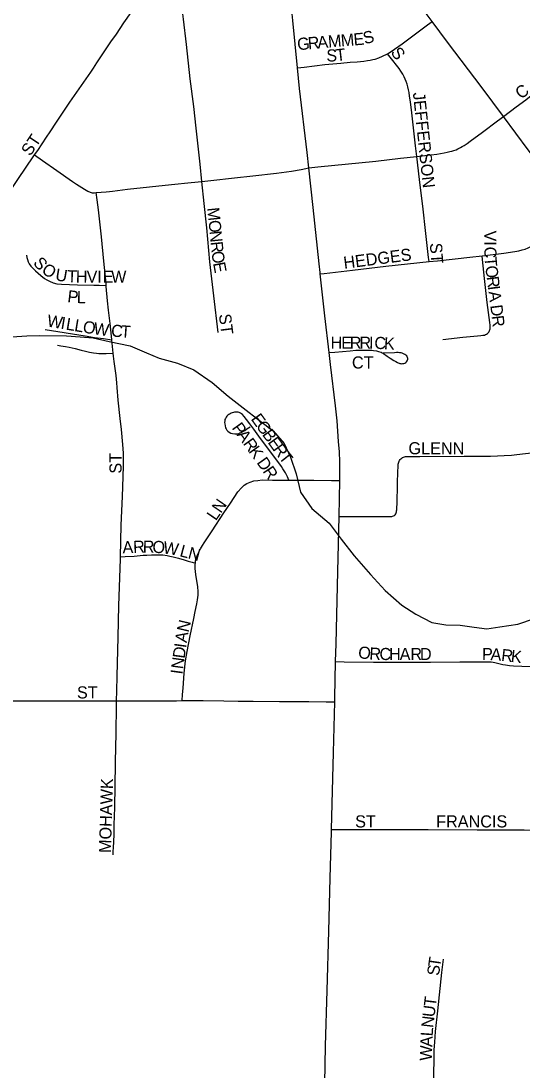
# Model space of a CAD drawing. Extents: x 0 to 34, y 0 to 22.
# Drawn here: x 5.7399 to 5.9357, y 17.9272 to 18.3375 of the extents above; entities that cross this region are included whole.
import ezdxf

# ---------------------------------------------------------------- set-up
doc = ezdxf.new("R2010")
doc.units = 0
for name, color, linetype in [('GM_X_City_Street', 7, 'Continuous'), ('GM_X_City_Street_Text', 7, 'Continuous'), ('GM_X_Minor_River', 7, 'Continuous'), ('GM_X_State_Route', 7, 'Continuous')]:
    doc.layers.add(name, color=color, linetype=linetype)

msp = doc.modelspace()

# ---------------------------------------------------------------- linework, layer by layer
at = {"layer": 'GM_X_City_Street'}
for points in [[(5.74519, 18.28517), (5.74643, 18.28699), (5.74982, 18.29213), (5.75122, 18.29417), (5.75378, 18.29805), (5.75633, 18.30193), (5.75895, 18.30576), (5.76723, 18.31759), (5.76824, 18.31913), (5.76956, 18.32118), (5.77505, 18.32939), (5.77718, 18.33243), (5.78008, 18.33682), (5.78291, 18.34089), (5.78994, 18.35113), (5.7936, 18.35652), (5.79986, 18.366)], [(5.81058, 18.27483), (5.80985, 18.28155), (5.80834, 18.29567), (5.80742, 18.30412), (5.80602, 18.31489), (5.8045, 18.32841), (5.80337, 18.33827), (5.80189, 18.35083), (5.80078, 18.35971), (5.79986, 18.366)], [(5.92844, 18.30025), (5.93343, 18.30396), (5.93716, 18.30674), (5.9435, 18.31176), (5.94429, 18.31246), (5.94502, 18.31325), (5.94559, 18.31399), (5.94634, 18.31505), (5.94696, 18.31599), (5.95193, 18.32428), (5.9597, 18.33726), (5.96247, 18.34205)], [(5.88308, 18.32473), (5.88459, 18.32567), (5.88883, 18.32867), (5.89878, 18.33608), (5.90056, 18.33741)], [(5.84797, 18.31924), (5.85054, 18.31954), (5.85865, 18.32048), (5.86172, 18.32082), (5.86491, 18.32112), (5.86856, 18.32143), (5.87123, 18.3216), (5.87258, 18.32168), (5.8739, 18.32185), (5.87534, 18.32205), (5.87641, 18.32226), (5.87744, 18.32246), (5.87826, 18.32267), (5.87974, 18.32316), (5.88122, 18.32378), (5.88308, 18.32473)], [(5.89457, 18.28458), (5.89407, 18.28877), (5.89261, 18.30166), (5.89213, 18.30593), (5.8918, 18.30822), (5.89156, 18.30962), (5.89135, 18.31065), (5.8911, 18.31176), (5.89081, 18.31283), (5.89044, 18.31385), (5.89007, 18.3148), (5.88966, 18.31575), (5.88917, 18.31673), (5.8884, 18.31792), (5.88769, 18.31895), (5.88415, 18.32339), (5.88308, 18.32473)], [(5.89457, 18.28458), (5.89779, 18.28495), (5.90016, 18.28523), (5.90244, 18.28556), (5.90386, 18.2858), (5.90525, 18.28606), (5.90649, 18.2863), (5.9075, 18.28651), (5.90829, 18.28671), (5.90902, 18.28694), (5.90994, 18.28724), (5.91065, 18.28754), (5.91117, 18.28778), (5.91172, 18.28808), (5.91235, 18.28843), (5.91305, 18.28889), (5.91425, 18.28969), (5.91551, 18.29057), (5.92022, 18.29411), (5.92618, 18.29857), (5.92844, 18.30025)], [(5.71633, 18.24212), (5.71758, 18.24394), (5.72032, 18.24807), (5.72432, 18.25431), (5.72785, 18.25964), (5.72875, 18.26101), (5.72992, 18.26266), (5.73413, 18.26909), (5.73677, 18.27292), (5.73887, 18.27599), (5.74469, 18.28443), (5.74519, 18.28517)], [(5.74519, 18.28517), (5.74822, 18.28304), (5.75383, 18.2791), (5.75999, 18.27483), (5.76151, 18.2738), (5.76463, 18.2718), (5.76596, 18.27098), (5.76686, 18.2706), (5.76775, 18.2704), (5.76861, 18.27039), (5.76928, 18.27045)], [(5.85234, 18.2802), (5.85585, 18.28055), (5.8786, 18.2828), (5.88823, 18.28388), (5.89457, 18.28458)], [(5.89938, 18.2435), (5.8992, 18.24515), (5.89802, 18.25563), (5.89704, 18.26397), (5.89565, 18.27557), (5.89457, 18.28458)], [(5.81058, 18.27483), (5.81413, 18.2752), (5.82338, 18.27626), (5.83047, 18.27708), (5.83975, 18.27804), (5.84564, 18.2789), (5.84936, 18.27956), (5.85234, 18.2802)], [(5.76928, 18.27045), (5.77315, 18.27082), (5.77441, 18.27095), (5.77562, 18.27109), (5.78145, 18.2718), (5.79874, 18.27364), (5.80642, 18.27439), (5.81058, 18.27483)], [(5.81693, 18.21584), (5.81526, 18.23012), (5.81375, 18.24345), (5.81255, 18.25671), (5.81152, 18.26615), (5.81058, 18.27483)], [(5.77318, 18.23422), (5.7731, 18.23499), (5.77272, 18.23869), (5.77223, 18.24362), (5.77128, 18.25318), (5.77015, 18.26368), (5.76964, 18.26768), (5.76928, 18.27045)], [(5.92009, 18.24581), (5.92855, 18.24682), (5.93286, 18.24744), (5.93451, 18.24777), (5.93582, 18.2481), (5.93693, 18.24843), (5.93808, 18.24888), (5.93965, 18.24962), (5.94154, 18.25065), (5.94269, 18.25135), (5.94396, 18.25217), (5.95018, 18.25674), (5.95633, 18.26143), (5.9573, 18.26217)], [(5.74201, 18.24603), (5.74216, 18.24507), (5.74235, 18.24427), (5.74268, 18.24346), (5.74311, 18.24265), (5.74377, 18.24176), (5.74549, 18.23989), (5.74757, 18.23806), (5.74907, 18.23695), (5.74992, 18.23641), (5.75095, 18.23585), (5.75238, 18.23525), (5.75389, 18.23488), (5.75574, 18.23468), (5.76192, 18.23446), (5.76839, 18.23431), (5.77043, 18.23427), (5.77318, 18.23422)], [(5.89938, 18.2435), (5.90272, 18.24386), (5.91526, 18.24526), (5.92009, 18.24581)], [(5.90472, 18.21308), (5.91257, 18.21391), (5.91836, 18.21444), (5.91967, 18.21459), (5.92041, 18.21469), (5.92104, 18.21481), (5.9215, 18.21498), (5.92186, 18.21514), (5.9222, 18.21537), (5.92248, 18.21564), (5.92269, 18.2159), (5.92289, 18.21622), (5.92304, 18.21656), (5.92318, 18.21687), (5.92325, 18.21722), (5.9233, 18.21761), (5.92329, 18.218), (5.92325, 18.21866), (5.92313, 18.21969), (5.92215, 18.22752), (5.9211, 18.23684), (5.92025, 18.24438), (5.92009, 18.24581)], [(5.85687, 18.23875), (5.85836, 18.23891), (5.86946, 18.24015), (5.88243, 18.24167), (5.89938, 18.2435)], [(5.77544, 18.21296), (5.77531, 18.21435), (5.7747, 18.21928), (5.77411, 18.22452), (5.77374, 18.22823), (5.77322, 18.23376), (5.77318, 18.23422)], [(5.74938, 18.21695), (5.76497, 18.21448), (5.76863, 18.21387), (5.77089, 18.21356), (5.77215, 18.21339), (5.77544, 18.21296)], [(5.77596, 18.20767), (5.77544, 18.21296)], [(5.75417, 18.21083), (5.7554, 18.21064), (5.75724, 18.21037), (5.7587, 18.21007), (5.76104, 18.20953), (5.76334, 18.20888), (5.76506, 18.20846), (5.76668, 18.20811), (5.76817, 18.20785), (5.76932, 18.20769), (5.77035, 18.20758), (5.77128, 18.20754), (5.77312, 18.20758), (5.77596, 18.20767)], [(5.8603, 18.20798), (5.86254, 18.20817), (5.86851, 18.20867), (5.87081, 18.20883), (5.87315, 18.20891), (5.87525, 18.20893), (5.87701, 18.20887), (5.87772, 18.20879), (5.87887, 18.20863), (5.87965, 18.20842), (5.88011, 18.20828), (5.88061, 18.20809), (5.88106, 18.20787), (5.88153, 18.20758), (5.88301, 18.20655), (5.88423, 18.20573), (5.88562, 18.2048), (5.88633, 18.2044), (5.887, 18.20406), (5.88791, 18.20372), (5.88832, 18.20363), (5.88874, 18.20361), (5.88916, 18.20363), (5.88955, 18.20369), (5.88996, 18.20386), (5.89026, 18.20406), (5.89056, 18.20437), (5.89079, 18.20468), (5.89093, 18.20495), (5.89105, 18.20536), (5.89105, 18.20567), (5.89099, 18.20604), (5.89087, 18.20635), (5.89068, 18.20663), (5.89035, 18.20696), (5.88996, 18.20723), (5.88944, 18.20748), (5.88893, 18.20766), (5.88842, 18.20781), (5.88788, 18.20789), (5.8873, 18.20793), (5.88669, 18.20793), (5.88587, 18.20791), (5.88149, 18.20776)], [(5.77875, 18.12817), (5.77909, 18.14051), (5.77951, 18.15168), (5.77979, 18.1594), (5.77996, 18.16368), (5.77993, 18.16864), (5.77973, 18.17205), (5.77913, 18.17791), (5.77862, 18.18223), (5.77791, 18.18934), (5.77747, 18.1943), (5.77729, 18.19615), (5.77701, 18.19893), (5.77631, 18.20447), (5.77606, 18.20661), (5.77596, 18.20767)], [(5.8446, 18.15811), (5.84404, 18.15935), (5.84365, 18.16021), (5.84321, 18.16101), (5.8427, 18.16179), (5.8422, 18.16253), (5.84164, 18.16336), (5.83284, 18.17528), (5.83083, 18.17804), (5.82927, 18.18013), (5.82808, 18.18179), (5.82713, 18.18303), (5.82651, 18.18372), (5.82608, 18.18404), (5.82567, 18.1843), (5.8252, 18.18451), (5.82476, 18.18461), (5.82429, 18.18466), (5.8238, 18.18469), (5.82336, 18.18464), (5.82295, 18.18456), (5.82248, 18.18443), (5.82207, 18.18428), (5.8216, 18.18404), (5.82114, 18.18378), (5.82069, 18.18345), (5.82038, 18.18311), (5.82007, 18.18275), (5.81976, 18.1822), (5.81961, 18.18179), (5.81953, 18.18122), (5.81948, 18.1806), (5.81953, 18.18008), (5.81966, 18.1793), (5.81986, 18.1786), (5.82005, 18.17816), (5.82033, 18.17767), (5.82077, 18.17717), (5.82129, 18.17679), (5.82186, 18.17648), (5.82259, 18.17627), (5.82349, 18.17614), (5.82401, 18.17616), (5.82448, 18.17624), (5.82499, 18.17638), (5.82546, 18.17653), (5.82595, 18.17675), (5.82645, 18.17699), (5.82733, 18.17754), (5.82821, 18.17811), (5.82948, 18.17896)], [(5.86418, 18.14388), (5.86719, 18.14388), (5.87464, 18.14387), (5.88269, 18.14384), (5.88439, 18.14384), (5.88478, 18.14386), (5.88515, 18.14395), (5.88552, 18.14409), (5.88584, 18.14429), (5.88611, 18.14456), (5.88636, 18.14491), (5.88653, 18.14528), (5.88664, 18.14565), (5.88671, 18.14607), (5.88676, 18.14652), (5.88684, 18.14754), (5.88687, 18.14864), (5.88703, 18.15684), (5.88718, 18.16149), (5.88726, 18.16329), (5.88734, 18.16432), (5.8874, 18.16478), (5.88751, 18.16516), (5.88765, 18.16547), (5.88783, 18.16578), (5.88814, 18.16621), (5.88841, 18.16646), (5.88872, 18.16671), (5.88905, 18.16691), (5.88942, 18.1671), (5.88979, 18.1672), (5.8902, 18.16728), (5.89067, 18.16733), (5.89287, 18.16739), (5.89574, 18.16737), (5.91317, 18.16747), (5.92336, 18.16751), (5.92613, 18.16754), (5.92879, 18.16768), (5.93156, 18.16791), (5.93371, 18.16813), (5.94169, 18.16903)], [(5.80802, 18.12562), (5.80814, 18.12657), (5.80834, 18.12744), (5.80871, 18.12856), (5.80933, 18.12993), (5.81005, 18.13127), (5.81085, 18.13257), (5.81151, 18.13361), (5.81454, 18.13829), (5.81916, 18.14528), (5.82174, 18.14915), (5.82466, 18.15352), (5.82603, 18.15513), (5.82715, 18.15609), (5.82814, 18.15674), (5.82948, 18.15735), (5.83091, 18.15778), (5.83239, 18.15801), (5.8342, 18.15817), (5.83821, 18.15809), (5.84289, 18.15812), (5.8446, 18.15811)], [(5.8446, 18.15811), (5.85438, 18.15804), (5.86122, 18.15799), (5.86449, 18.15796)], [(5.77726, 18.07179), (5.77731, 18.07581), (5.77745, 18.08153), (5.77779, 18.09673), (5.77811, 18.10913), (5.77872, 18.12715), (5.77875, 18.12817)], [(5.77875, 18.12817), (5.78058, 18.12823), (5.78415, 18.12835), (5.78762, 18.12871), (5.7891, 18.12883), (5.79083, 18.12892), (5.79321, 18.12892), (5.79534, 18.12884), (5.79699, 18.12864), (5.79808, 18.12843), (5.79933, 18.12815), (5.80138, 18.12755), (5.80363, 18.1269), (5.80525, 18.12642), (5.80677, 18.12598), (5.80802, 18.12562)], [(5.80281, 18.07191), (5.80301, 18.07425), (5.80322, 18.07673), (5.80368, 18.0826), (5.80421, 18.08751), (5.80478, 18.09117), (5.80603, 18.09724), (5.80747, 18.10403), (5.80801, 18.1067), (5.80862, 18.10972), (5.80888, 18.11126), (5.8091, 18.11312), (5.80916, 18.11463), (5.80904, 18.11639), (5.80821, 18.12121), (5.80805, 18.12239), (5.80794, 18.1236), (5.80795, 18.12509), (5.80802, 18.12562)], [(5.86286, 18.08715), (5.86621, 18.08711), (5.87766, 18.08698), (5.88856, 18.08699), (5.89991, 18.08699), (5.91142, 18.08707), (5.92195, 18.08712), (5.92363, 18.08704), (5.92445, 18.08695), (5.92515, 18.08683), (5.92824, 18.08609), (5.92927, 18.08589), (5.93005, 18.08576), (5.93079, 18.08568), (5.93235, 18.08556), (5.9356, 18.08544), (5.94333, 18.08527)], [(5.71506, 18.07188), (5.71629, 18.07185), (5.72405, 18.07185), (5.72992, 18.07182), (5.73643, 18.07184), (5.74045, 18.0718), (5.75163, 18.07186), (5.75659, 18.07188), (5.76, 18.07189), (5.76465, 18.07186), (5.76681, 18.07182), (5.77116, 18.07181), (5.77726, 18.07179)], [(5.77593, 18.01165), (5.77596, 18.01286), (5.77606, 18.0147), (5.77614, 18.01654), (5.77618, 18.01746), (5.77624, 18.019), (5.77635, 18.02335), (5.77649, 18.03018), (5.77684, 18.04728), (5.77699, 18.05442), (5.77703, 18.05846), (5.77704, 18.06126), (5.77716, 18.06777), (5.77721, 18.06962), (5.77726, 18.07178), (5.77726, 18.07179)], [(5.77726, 18.07179), (5.78047, 18.07178), (5.78389, 18.07181), (5.79256, 18.07187), (5.79597, 18.07189), (5.80062, 18.07189), (5.80281, 18.07191)], [(5.80281, 18.07191), (5.80434, 18.07191), (5.81114, 18.07191), (5.81918, 18.07183), (5.82475, 18.07175), (5.83064, 18.07173), (5.84089, 18.07156), (5.84618, 18.07158), (5.85239, 18.0716), (5.85921, 18.07151), (5.86249, 18.07146)], [(5.86131, 18.02159), (5.86501, 18.0216), (5.88086, 18.0216), (5.89904, 18.02156), (5.91824, 18.0214), (5.9365, 18.02145), (5.94813, 18.02125), (5.96252, 18.0208), (5.9724, 18.0205), (5.97897, 18.02043), (5.98585, 18.02059)], [(5.90123, 17.92081), (5.90126, 17.92426), (5.90134, 17.93347), (5.9014, 17.93548), (5.90159, 17.93848), (5.90192, 17.9426), (5.90282, 17.95074), (5.9044, 17.96564), (5.90499, 17.97093)]]:
    msp.add_lwpolyline(points, dxfattribs=at)
at = {"layer": 'GM_X_Minor_River'}
msp.add_lwpolyline([(5.73624, 18.21414), (5.74212, 18.21448), (5.74705, 18.21463), (5.75768, 18.21455), (5.76299, 18.21413), (5.76811, 18.21371), (5.77436, 18.21233), (5.78251, 18.21057), (5.78894, 18.20786), (5.79385, 18.20574), (5.80105, 18.20378), (5.80748, 18.20127), (5.81466, 18.19628), (5.82088, 18.19092), (5.82673, 18.18632), (5.83314, 18.18134), (5.83843, 18.17731), (5.84275, 18.17235), (5.84518, 18.16702), (5.84741, 18.16055), (5.84907, 18.15333), (5.85357, 18.14703), (5.86036, 18.14129), (5.86506, 18.13499), (5.87014, 18.1285), (5.87653, 18.12124), (5.88218, 18.11494), (5.88878, 18.1092), (5.89426, 18.10574), (5.90049, 18.10247), (5.90599, 18.10148), (5.91149, 18.10143), (5.91699, 18.10063), (5.92192, 18.10003), (5.92704, 18.10075), (5.93407, 18.10183), (5.94054, 18.10406)], dxfattribs=at)
at = {"layer": 'GM_X_State_Route'}
for points in [[(5.95849, 18.26057), (5.9573, 18.26217), (5.93814, 18.28724), (5.92844, 18.30025), (5.92011, 18.31141), (5.90665, 18.32923), (5.90056, 18.33741), (5.88686, 18.35577), (5.88585, 18.35712), (5.86684, 18.38286), (5.85489, 18.39869), (5.85329, 18.40095), (5.84979, 18.40613), (5.84897, 18.40736), (5.84819, 18.40843), (5.84757, 18.40917), (5.847, 18.40979), (5.84691, 18.40987), (5.8452, 18.41119), (5.84367, 18.41232), (5.84214, 18.41341), (5.84042, 18.41464), (5.83893, 18.41568), (5.83726, 18.41681)], [(5.85682, 18.23924), (5.85646, 18.24263), (5.85407, 18.26459), (5.85234, 18.2802), (5.85168, 18.28614), (5.84879, 18.31114), (5.84797, 18.31924), (5.84607, 18.33778), (5.84451, 18.35344)], [(5.86128, 18.02059), (5.86131, 18.02159), (5.86198, 18.05167), (5.86249, 18.07146), (5.86253, 18.07305), (5.86286, 18.08715), (5.86302, 18.09414), (5.86377, 18.1224), (5.86418, 18.14388), (5.86449, 18.15796), (5.8645, 18.1585), (5.8645, 18.16212), (5.8645, 18.16525), (5.86433, 18.16911), (5.86402, 18.17322), (5.86373, 18.17721), (5.8634, 18.18124), (5.86279, 18.18708), (5.86089, 18.20324), (5.8603, 18.20798), (5.8586, 18.22232), (5.85687, 18.23875), (5.85682, 18.23924)], [(5.85867, 17.92228), (5.85894, 17.93696), (5.85954, 17.95866), (5.86019, 17.98177), (5.86076, 18.0025), (5.86128, 18.02059)]]:
    msp.add_lwpolyline(points, dxfattribs=at)

# ---------------------------------------------------------------- texts
at = {"layer": 'GM_X_City_Street_Text'}
for s, height, rotation, p in [('A', 0.00473, 4.7927, (5.85592, 18.32677)), ('M', 0.00473, 4.8187, (5.86007, 18.32712)), ('M', 0.00473, 4.8136, (5.86506, 18.32754)), ('E', 0.00473, 4.8192, (5.87004, 18.32796)), ('S', 0.00473, 15.1533, (5.87428, 18.3284)), ('G', 0.00473, 4.8145, (5.84803, 18.32611)), ('R', 0.00473, 4.8163, (5.85218, 18.32646)), ('S', 0.00473, 0.3005, (5.85925, 18.32171)), ('T', 0.00473, 6.7475, (5.86316, 18.32176)), ('S', 0.00473, 305.5468, (5.88417, 18.32526)), ('C', 0.00473, 38.0454, (5.93536, 18.30675)), ('JEFFERSON', 0.004735, 276.0875, (5.89305, 18.30947)), ('ST', 0.004735, 56.3032, (5.7435, 18.28446)), ('M', 0.00473, 275.7468, (5.81263, 18.26447)), ('O', 0.00473, 275.7664, (5.81313, 18.25949)), ('N', 0.00473, 275.7367, (5.81355, 18.25535)), ('V', 0.00473, 270.0874, (5.92097, 18.25563)), ('R', 0.00473, 275.7688, (5.81396, 18.2512)), ('ST', 0.004735, 273.5746, (5.89971, 18.25069)), ('I', 0.00473, 270.1045, (5.92097, 18.25146)), ('O', 0.00473, 276.9604, (5.81435, 18.24736)), ('HEDGES', 0.004735, 7.2512, (5.86622, 18.24068)), ('C', 0.00473, 270.4809, (5.92098, 18.24934)), ('T', 0.00473, 274.8192, (5.92103, 18.2452)), ('S', 0.00473, 310.2813, (5.74437, 18.24286)), ('O', 0.00473, 325.6814, (5.74756, 18.23939)), ('E', 0.00473, 280.6135, (5.81491, 18.2429)), ('O', 0.00473, 277.2343, (5.92133, 18.24166)), ('U', 0.00473, 350.525, (5.75306, 18.23621)), ('T', 0.00473, 357.8945, (5.75783, 18.23546)), ('H', 0.00473, 359.2045, (5.76128, 18.23533)), ('V', 0.00473, 359.9703, (5.76552, 18.23527)), ('I', 0.00473, 359.985, (5.76969, 18.23527)), ('E', 0.00473, 359.9956, (5.77177, 18.23527)), ('W', 0.00473, 359.9988, (5.7751, 18.23527)), ('R', 0.00473, 277.3058, (5.92186, 18.23752)), ('I', 0.00473, 277.313, (5.92233, 18.2338)), ('P', 0.00473, 353.3732, (5.75784, 18.2277)), ('L', 0.00473, 358.8876, (5.76164, 18.22728)), ('A', 0.00473, 277.2985, (5.9226, 18.23174)), ('D', 0.00473, 277.301, (5.92329, 18.22637)), ('W', 0.00473, 350.5598, (5.74981, 18.21818)), ('I', 0.00473, 350.5908, (5.75515, 18.21729)), ('L', 0.00473, 350.5601, (5.75721, 18.21695)), ('L', 0.00473, 350.5888, (5.7605, 18.2164)), ('ST', 0.004735, 277.12, (5.81721, 18.22282)), ('R', 0.00473, 276.7184, (5.92381, 18.22224)), ('O', 0.00473, 350.5808, (5.76379, 18.21585)), ('W', 0.00473, 351.7934, (5.76801, 18.21515)), ('C', 0.00473, 355.6531, (5.77496, 18.21424)), ('T', 0.00473, 355.7738, (5.77871, 18.21395)), ('H', 0.00473, 359.9781, (5.86091, 18.20944)), ('E', 0.00473, 359.9727, (5.86507, 18.20944)), ('R', 0.00473, 359.9703, (5.86841, 18.20943)), ('R', 0.00473, 359.9703, (5.87216, 18.20943)), ('I', 0.00473, 359.563, (5.8759, 18.20943)), ('C', 0.00473, 357.8627, (5.87794, 18.20942)), ('K', 0.00473, 356.8735, (5.88167, 18.20928)), ('CT', 0.004735, 0, (5.86924, 18.20171)), ('E', 0.00473, 305.8807, (5.82955, 18.18198)), ('P', 0.00473, 305.6457, (5.8221, 18.17849)), ('G', 0.00473, 305.8731, (5.8315, 18.17928)), ('A', 0.00473, 305.6546, (5.82404, 18.17578)), ('B', 0.00473, 305.883, (5.83394, 18.17591)), ('R', 0.00473, 305.6592, (5.82647, 18.17239)), ('K', 0.00473, 305.6624, (5.82866, 18.16934)), ('E', 0.00473, 305.8919, (5.83614, 18.17286)), ('R', 0.00473, 305.8595, (5.8381, 18.17017)), ('GLENN', 0.004735, 0, (5.89133, 18.16819)), ('ST', 0.004735, 90, (5.77919, 18.16063)), ('T', 0.00473, 308.2708, (5.84042, 18.16695)), ('D', 0.00473, 305.309, (5.83181, 18.16495)), ('R', 0.00473, 303.5217, (5.83419, 18.16158)), ('LN', 0.004735, 55.4857, (5.81602, 18.14196)), ('A', 0.00473, 2.4051, (5.77962, 18.12944)), ('R', 0.00473, 2.4052, (5.78378, 18.12961)), ('R', 0.00473, 359.2471, (5.78746, 18.12977)), ('O', 0.00473, 357.2446, (5.79116, 18.12972)), ('W', 0.00473, 351.1375, (5.79519, 18.12953)), ('L', 0.00473, 345.0492, (5.80162, 18.12841)), ('N', 0.00473, 344.9404, (5.80484, 18.12755)), ('N', 0.00473, 76.4779, (5.80532, 18.09837)), ('A', 0.00473, 80.4047, (5.80464, 18.09435)), ('I', 0.00473, 82.2913, (5.80437, 18.09232)), ('D', 0.00473, 82.2378, (5.8038, 18.08819)), ('O', 0.00473, 352.6148, (5.87145, 18.0886)), ('R', 0.00473, 356.3431, (5.87592, 18.08803)), ('C', 0.00473, 359.8991, (5.87998, 18.08778)), ('H', 0.00473, 359.9929, (5.88374, 18.08777)), ('A', 0.00473, 359.9929, (5.8879, 18.08777)), ('R', 0.00473, 359.9941, (5.89207, 18.08777)), ('D', 0.00473, 359.9929, (5.89582, 18.08777)), ('P', 0.00473, 359.7541, (5.92007, 18.08777)), ('A', 0.00473, 356.151, (5.92332, 18.08776)), ('R', 0.00473, 353.4533, (5.92742, 18.08749)), ('K', 0.00473, 353.7401, (5.93117, 18.08706)), ('N', 0.00473, 82.2704, (5.80324, 18.08406)), ('I', 0.00473, 82.2407, (5.80296, 18.082)), ('ST', 0.004735, 0, (5.76174, 18.07277)), ('MOHAWK', 0.004735, 88.2903, (5.77502, 18.01231)), ('ST', 0.004735, 0, (5.87049, 18.02235)), ('FRANCIS', 0.004735, 0, (5.90216, 18.02235)), ('T', 0.00473, 81.6381, (5.90365, 17.96752)), ('S', 0.00473, 84.583, (5.90334, 17.96426)), ('T', 0.00473, 83.0881, (5.90199, 17.95215)), ('U', 0.00473, 83.0973, (5.90149, 17.94801)), ('N', 0.00473, 83.4281, (5.90101, 17.94388)), ('L', 0.00473, 85.9806, (5.90078, 17.94061)), ('A', 0.00473, 87.8986, (5.90063, 17.93649)), ('W', 0.00473, 87.8982, (5.90043, 17.93108))]:
    msp.add_text(s, height=height, rotation=rotation, dxfattribs=at).set_placement(p)

doc.saveas('drawing.dxf')
